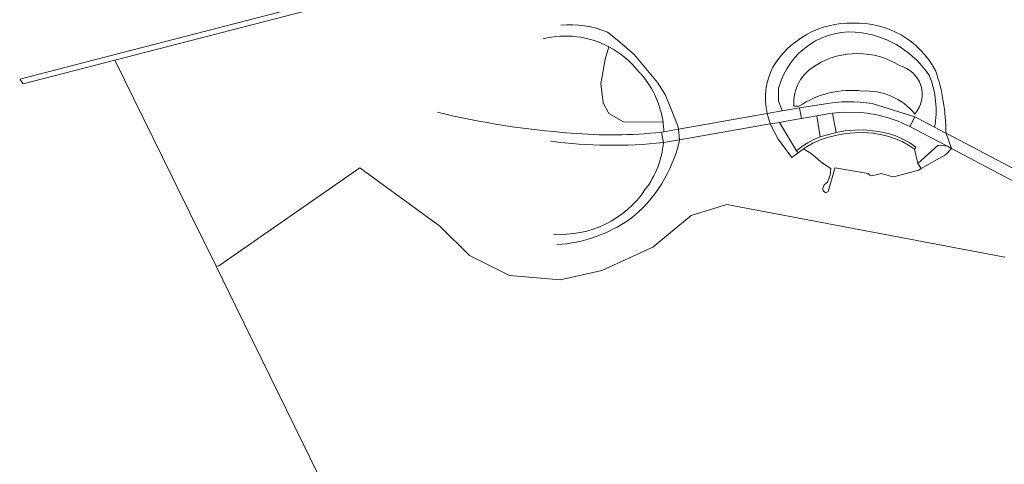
# Model space of a CAD drawing. Extents: x 150256 to 156914, y 461459 to 469481.
# Tile 532 of 656: x 153933 to 154120, y 467889 to 467974. Entities that reach past the tile are written whole.
import ezdxf

# ---------------------------------------------------------------- set-up
doc = ezdxf.new("R2010")
doc.units = 0
doc.header["$LTSCALE"] = 0.75
for name, color, linetype, lineweight in [('B-RO-GR-BEPLANTING_CULTUUR_BOSPLANTSOEN-GV', 251, 'CONTINUOUS', 18), ('B-RO-GR-HOUTOPSTAND_LOOF-GV', 251, 'CONTINUOUS', 13), ('B-RO-GR-RIET-GV', 251, 'CONTINUOUS', 13), ('B-RO-KW-KUNSTWERK_DEK-GV', 6, 'CONTINUOUS', 18), ('B-RO-KW-KUNSTWERK_LANDHOOFD-GV', 251, 'CONTINUOUS', 18), ('B-RO-OG-TERREIN_CULTUURSCHEIDING-GV', 251, 'CONTINUOUS', 18), ('B-RO-OG-TERREIN_ONBEGROEID-GV', 251, 'CONTINUOUS', 18), ('B-RO-OG-WATER_MEER-GV', 251, 'CONTINUOUS', 18), ('B-RO-OG-WATER_SLOOT-GV', 251, 'CONTINUOUS', 18), ('B-RO-VH-VERHARDING_ASFALT-GV', 251, 'CONTINUOUS', 18), ('B-RO-VH-VERHARDING_BETON-GV', 251, 'CONTINUOUS', 18), ('B-RO-VH-VERHARDING_BETONSTRAATSTEEN-GV', 251, 'CONTINUOUS', 18), ('B-RO-VH-VERHARDING_OPEN-GV', 251, 'CONTINUOUS', 18)]:
    doc.layers.add(name, color=color, linetype=linetype, lineweight=lineweight)

msp = doc.modelspace()

# ---------------------------------------------------------------- linework, layer by layer
at = {"layer": 'B-RO-GR-BEPLANTING_CULTUUR_BOSPLANTSOEN-GV'}
msp.add_lwpolyline([(154044.52, 467968.506), (154043.826, 467966.12), (154043.021, 467961.465), (154043.481, 467957.901), (154044.516, 467955.832), (154047.332, 467954.28), (154054.801, 467954.202)], dxfattribs=at)
msp.add_lwpolyline([(154044.52, 467968.506), (154043.826, 467966.12), (154043.021, 467961.465), (154043.481, 467957.901), (154044.516, 467955.832), (154047.332, 467954.28), (154054.801, 467954.202)], dxfattribs=at)
for points in [[(154050.113, 467963.861, 0.1046966), (154044.52, 467968.506)], [(154050.113, 467963.861, 0.1046966), (154044.52, 467968.506)], [(154054.801, 467954.202, 0.1601546), (154050.113, 467963.861)], [(154054.801, 467954.202, 0.1601546), (154050.113, 467963.861)]]:
    msp.add_lwpolyline(points, format="xyb", dxfattribs=at)
at = {"layer": 'B-RO-GR-HOUTOPSTAND_LOOF-GV'}
for points in [[(154044.52, 467968.506, 0.1845923), (154032.076, 467970.003)], [(154044.52, 467968.506, 0.1845923), (154032.076, 467970.003)], [(154012.033, 467956.094, 0.0421506), (154037.323, 467952.154)], [(154012.033, 467956.094, 0.0421506), (154037.323, 467952.154)], [(154054.949, 467952.388, 0.0264646), (154054.801, 467954.202)], [(154054.949, 467952.388, 0.0264646), (154054.801, 467954.202)], [(154037.323, 467952.154, 0.0509883), (154054.523, 467952.313)], [(154037.323, 467952.154, 0.0509883), (154054.523, 467952.313)], [(154054.864, 467950.345, -0.0589115), (154033.51, 467950.589)], [(154054.864, 467950.345, -0.0589115), (154033.51, 467950.589)], [(154051.447, 467941.491, 0.1428658), (154054.864, 467950.345)], [(154051.447, 467941.491, 0.1428658), (154054.864, 467950.345)], [(154034.009, 467932.997, 0.2703252), (154051.447, 467941.491)], [(154034.009, 467932.997, 0.2703252), (154051.447, 467941.491)]]:
    msp.add_lwpolyline(points, format="xyb", dxfattribs=at)
for points in [[(154054.801, 467954.202), (154047.332, 467954.28), (154044.516, 467955.832), (154043.481, 467957.901), (154043.021, 467961.465), (154043.826, 467966.12), (154044.52, 467968.506)], [(154054.801, 467954.202), (154047.332, 467954.28), (154044.516, 467955.832), (154043.481, 467957.901), (154043.021, 467961.465), (154043.826, 467966.12), (154044.52, 467968.506)], [(154054.523, 467952.313), (154054.949, 467952.388)], [(154054.523, 467952.313), (154054.949, 467952.388)]]:
    msp.add_lwpolyline(points, dxfattribs=at)
at = {"layer": 'B-RO-GR-RIET-GV'}
for points in [[(154044.267, 467971.263, 0.1225295), (154035.432, 467972.613)], [(154044.267, 467971.263, 0.1225295), (154035.432, 467972.613)], [(154032.076, 467970.003, -0.1845923), (154044.52, 467968.506)], [(154032.076, 467970.003, -0.1845923), (154044.52, 467968.506)], [(154044.52, 467968.506, -0.1046966), (154050.113, 467963.861)], [(154044.52, 467968.506, -0.1046966), (154050.113, 467963.861)], [(154050.113, 467963.861, -0.1601546), (154054.801, 467954.202)], [(154050.113, 467963.861, -0.1601546), (154054.801, 467954.202)], [(154054.801, 467954.202, -0.0264646), (154054.949, 467952.388)], [(154054.801, 467954.202, -0.0264646), (154054.949, 467952.388)], [(154057.721, 467952.879, 0.0059787), (154057.631, 467953.485)], [(154057.721, 467952.879, 0.0059787), (154057.631, 467953.485)], [(154048.483, 467935.795, 0.1736484), (154057.912, 467950.799)], [(154048.483, 467935.795, 0.1736484), (154057.912, 467950.799)], [(154054.864, 467950.345, -0.1428658), (154051.447, 467941.491)], [(154054.864, 467950.345, -0.1428658), (154051.447, 467941.491)], [(154051.447, 467941.491, -0.2703252), (154034.009, 467932.997)], [(154051.447, 467941.491, -0.2703252), (154034.009, 467932.997)], [(154034.695, 467930.987, 0.1356232), (154048.483, 467935.795)], [(154034.695, 467930.987, 0.1356232), (154048.483, 467935.795)]]:
    msp.add_lwpolyline(points, format="xyb", dxfattribs=at)
for points in [[(154057.631, 467953.485), (154056.626, 467956.024), (154055.234, 467959.436), (154053.76, 467961.71), (154049.359, 467967.045), (154046.078, 467969.837), (154044.267, 467971.263)], [(154057.631, 467953.485), (154056.626, 467956.024), (154055.234, 467959.436), (154053.76, 467961.71), (154049.359, 467967.045), (154046.078, 467969.837), (154044.267, 467971.263)], [(154054.949, 467952.388), (154057.721, 467952.879)], [(154054.949, 467952.388), (154057.721, 467952.879)], [(154057.912, 467950.799), (154057.908, 467950.874), (154054.864, 467950.345)], [(154057.912, 467950.799), (154057.908, 467950.874), (154054.864, 467950.345)]]:
    msp.add_lwpolyline(points, dxfattribs=at)
at = {"layer": 'B-RO-KW-KUNSTWERK_DEK-GV'}
for points in [[(154054.949, 467952.388), (154054.523, 467952.313), (154054.864, 467950.345), (154057.908, 467950.874), (154075.121, 467953.865), (154076.914, 467954.177), (154078.135, 467954.389), (154081.027, 467954.891), (154080.652, 467956.938), (154077.393, 467956.361), (154074.525, 467955.854), (154057.721, 467952.879)], [(154054.949, 467952.388), (154054.523, 467952.313), (154054.864, 467950.345), (154057.908, 467950.874), (154075.121, 467953.865), (154076.914, 467954.177), (154078.135, 467954.389), (154081.027, 467954.891), (154080.652, 467956.938), (154077.393, 467956.361), (154074.525, 467955.854), (154057.721, 467952.879)], [(154109.522, 467949.217), (154120.638, 467943.374), (154121.558, 467942.891), (154123.551, 467941.844), (154125.093, 467941.034), (154126.038, 467942.897), (154124.84, 467943.525), (154123.038, 467944.469), (154108.46, 467952.113), (154108.417, 467952.136), (154106.304, 467953.244), (154103.026, 467954.962), (154102.546, 467955.214), (154101.575, 467953.394), (154102.547, 467952.883), (154105.473, 467951.346), (154108.726, 467949.635)], [(154109.522, 467949.217), (154120.638, 467943.374), (154121.558, 467942.891), (154123.551, 467941.844), (154125.093, 467941.034), (154126.038, 467942.897), (154124.84, 467943.525), (154123.038, 467944.469), (154108.46, 467952.113), (154108.417, 467952.136), (154106.304, 467953.244), (154103.026, 467954.962), (154102.546, 467955.214), (154101.575, 467953.394), (154102.547, 467952.883), (154105.473, 467951.346), (154108.726, 467949.635)]]:
    msp.add_lwpolyline(points, close=True, dxfattribs=at)
at = {"layer": 'B-RO-KW-KUNSTWERK_LANDHOOFD-GV'}
for points in [[(154077.393, 467956.361), (154074.525, 467955.854), (154075.121, 467953.865), (154076.914, 467954.177), (154078.135, 467954.389), (154081.027, 467954.891), (154080.652, 467956.938)], [(154077.393, 467956.361), (154074.525, 467955.854), (154075.121, 467953.865), (154076.914, 467954.177), (154078.135, 467954.389), (154081.027, 467954.891), (154080.652, 467956.938)], [(154101.575, 467953.394), (154102.547, 467952.883), (154105.473, 467951.346), (154108.726, 467949.635), (154109.522, 467949.217), (154108.46, 467952.113), (154108.417, 467952.136), (154106.304, 467953.244), (154103.026, 467954.962), (154102.546, 467955.214)], [(154101.575, 467953.394), (154102.547, 467952.883), (154105.473, 467951.346), (154108.726, 467949.635), (154109.522, 467949.217), (154108.46, 467952.113), (154108.417, 467952.136), (154106.304, 467953.244), (154103.026, 467954.962), (154102.546, 467955.214)], [(154054.523, 467952.313), (154054.864, 467950.345), (154057.908, 467950.874), (154057.721, 467952.879), (154054.949, 467952.388)], [(154054.523, 467952.313), (154054.864, 467950.345), (154057.908, 467950.874), (154057.721, 467952.879), (154054.949, 467952.388)]]:
    msp.add_lwpolyline(points, close=True, dxfattribs=at)
at = {"layer": 'B-RO-OG-TERREIN_CULTUURSCHEIDING-GV'}
for points in [[(154092.586, 467971.162, 0.3838296), (154076.725, 467960.644)], [(154092.586, 467971.162, 0.3838296), (154076.725, 467960.644)], [(154105.331, 467963.006, 0.2087366), (154092.586, 467971.162)], [(154105.331, 467963.006, 0.2087366), (154092.586, 467971.162)], [(154099.645, 467964.922, 0.2842482), (154083.863, 467965.032)], [(154083.863, 467965.032, -0.2842482), (154099.645, 467964.922)], [(154099.645, 467964.922, 0.2842482), (154083.863, 467965.032)], [(154083.863, 467965.032, -0.2842482), (154099.645, 467964.922)], [(154083.863, 467965.032, 0.2945539), (154079.624, 467957.267)], [(154079.624, 467957.267, -0.2945539), (154083.863, 467965.032)], [(154083.863, 467965.032, 0.2945539), (154079.624, 467957.267)], [(154079.624, 467957.267, -0.2945539), (154083.863, 467965.032)], [(154102.551, 467955.755, 0.5611532), (154099.645, 467964.922)], [(154099.645, 467964.922, -0.5611532), (154102.551, 467955.755)], [(154102.551, 467955.755, 0.5611532), (154099.645, 467964.922)], [(154099.645, 467964.922, -0.5611532), (154102.551, 467955.755)], [(154106.304, 467953.244, 0.1365412), (154105.331, 467963.006)], [(154106.304, 467953.244, 0.1365412), (154105.331, 467963.006)], [(154080.565, 467957.215, -0.1810297), (154092.573, 467960.103)], [(154092.573, 467960.103, 0.1810297), (154080.565, 467957.215)], [(154080.565, 467957.215, -0.1810297), (154092.573, 467960.103)], [(154092.573, 467960.103, 0.1810297), (154080.565, 467957.215)], [(154092.573, 467960.103, -0.2415248), (154102.551, 467955.755)], [(154102.551, 467955.755, 0.2415248), (154092.573, 467960.103)], [(154092.573, 467960.103, -0.2415248), (154102.551, 467955.755)], [(154102.551, 467955.755, 0.2415248), (154092.573, 467960.103)], [(154085.204, 467957.645, -0.0836023), (154094.474, 467957.748)], [(154085.204, 467957.645, -0.0836023), (154094.474, 467957.748)], [(154101.575, 467953.394, 0.0957538), (154092.324, 467956.022)], [(154101.575, 467953.394, 0.0957538), (154092.324, 467956.022)], [(154108.229, 467947.934, 0.0070369), (154109.443, 467949.127)], [(154108.229, 467947.934, 0.0070369), (154109.443, 467949.127)]]:
    msp.add_lwpolyline(points, format="xyb", dxfattribs=at)
for points in [[(154076.725, 467960.644), (154076.704, 467958.282), (154077.393, 467956.361), (154080.652, 467956.938), (154085.204, 467957.645)], [(154076.725, 467960.644), (154076.704, 467958.282), (154077.393, 467956.361), (154080.652, 467956.938), (154085.204, 467957.645)], [(154094.474, 467957.748), (154102.546, 467955.214), (154103.026, 467954.962), (154106.304, 467953.244)], [(154094.474, 467957.748), (154102.546, 467955.214), (154103.026, 467954.962), (154106.304, 467953.244)], [(154079.624, 467957.267), (154080.565, 467957.215)], [(154080.565, 467957.215), (154079.624, 467957.267)], [(154079.624, 467957.267), (154080.565, 467957.215)], [(154080.565, 467957.215), (154079.624, 467957.267)], [(154092.324, 467956.022), (154089.037, 467956.087), (154086.934, 467955.899), (154087.605, 467952.267)], [(154092.324, 467956.022), (154089.037, 467956.087), (154086.934, 467955.899), (154087.605, 467952.267)], [(154087.605, 467952.267), (154089.345, 467952.564), (154091.105, 467952.717), (154092.87, 467952.726), (154094.631, 467952.59), (154096.374, 467952.31), (154097.746, 467951.982), (154099.082, 467951.529), (154100.37, 467950.954), (154101.6, 467950.262), (154102.76, 467949.46), (154102.514, 467949.098), (154103.132, 467946.402), (154106.939, 467949.869), (154108.726, 467949.635), (154105.473, 467951.346), (154102.547, 467952.883), (154101.575, 467953.394)], [(154087.605, 467952.267), (154089.345, 467952.564), (154091.105, 467952.717), (154092.87, 467952.726), (154094.631, 467952.59), (154096.374, 467952.31), (154097.746, 467951.982), (154099.082, 467951.529), (154100.37, 467950.954), (154101.6, 467950.262), (154102.76, 467949.46), (154102.514, 467949.098), (154103.132, 467946.402), (154106.939, 467949.869), (154108.726, 467949.635), (154105.473, 467951.346), (154102.547, 467952.883), (154101.575, 467953.394)], [(154109.443, 467949.127), (154109.522, 467949.217), (154108.726, 467949.635), (154106.939, 467949.869), (154103.132, 467946.402)], [(154109.443, 467949.127), (154109.522, 467949.217), (154108.726, 467949.635), (154106.939, 467949.869), (154103.132, 467946.402)], [(154103.132, 467946.402), (154103.761, 467945.427), (154108.229, 467947.934)], [(154103.132, 467946.402), (154103.761, 467945.427), (154108.229, 467947.934)]]:
    msp.add_lwpolyline(points, dxfattribs=at)
for points in [[(154079.229, 467947.509), (154080.429, 467948.396), (154080.113, 467948.783), (154076.914, 467954.177), (154075.121, 467953.865), (154076.637, 467951.018)], [(154079.229, 467947.509), (154080.429, 467948.396), (154080.113, 467948.783), (154076.914, 467954.177), (154075.121, 467953.865), (154076.637, 467951.018)], [(154083.939, 467955.41), (154081.027, 467954.891), (154078.135, 467954.389), (154076.914, 467954.177), (154080.113, 467948.783), (154081.141, 467949.585), (154082.234, 467950.294), (154083.384, 467950.907), (154084.584, 467951.417)], [(154083.939, 467955.41), (154081.027, 467954.891), (154078.135, 467954.389), (154076.914, 467954.177), (154080.113, 467948.783), (154081.141, 467949.585), (154082.234, 467950.294), (154083.384, 467950.907), (154084.584, 467951.417)]]:
    msp.add_lwpolyline(points, close=True, dxfattribs=at)
at = {"layer": 'B-RO-OG-TERREIN_ONBEGROEID-GV'}
msp.add_lwpolyline([(154102.514, 467949.098), (154101.373, 467949.862), (154100.168, 467950.522), (154098.91, 467951.072), (154097.608, 467951.508), (154096.273, 467951.827), (154094.576, 467952.111), (154092.861, 467952.242), (154091.141, 467952.219), (154089.43, 467952.043), (154087.741, 467951.715), (154086.232, 467951.384), (154084.756, 467950.924), (154083.233, 467950.225), (154081.786, 467949.379), (154081.454, 467949.139), (154082.905, 467948.297), (154085.069, 467946.447), (154086.598, 467945.456), (154086.5, 467944.192), (154085.968, 467942.855), (154085.344, 467942.322), (154085.112, 467941.618), (154085.196, 467941.189), (154085.658, 467940.822), (154086.144, 467941.042), (154087.3, 467945.261), (154087.373, 467945.552), (154093.685, 467944.47), (154094.017, 467944.148), (154094.295, 467944.07), (154095.546, 467944.303), (154096.183, 467944.476), (154097.962, 467943.959), (154098.558, 467943.879), (154103.22, 467945.124), (154103.761, 467945.427), (154103.132, 467946.402)], close=True, dxfattribs=at)
msp.add_lwpolyline([(154102.514, 467949.098), (154101.373, 467949.862), (154100.168, 467950.522), (154098.91, 467951.072), (154097.608, 467951.508), (154096.273, 467951.827), (154094.576, 467952.111), (154092.861, 467952.242), (154091.141, 467952.219), (154089.43, 467952.043), (154087.741, 467951.715), (154086.232, 467951.384), (154084.756, 467950.924), (154083.233, 467950.225), (154081.786, 467949.379), (154081.454, 467949.139), (154082.905, 467948.297), (154085.069, 467946.447), (154086.598, 467945.456), (154086.5, 467944.192), (154085.968, 467942.855), (154085.344, 467942.322), (154085.112, 467941.618), (154085.196, 467941.189), (154085.658, 467940.822), (154086.144, 467941.042), (154087.3, 467945.261), (154087.373, 467945.552), (154093.685, 467944.47), (154094.017, 467944.148), (154094.295, 467944.07), (154095.546, 467944.303), (154096.183, 467944.476), (154097.962, 467943.959), (154098.558, 467943.879), (154103.22, 467945.124), (154103.761, 467945.427), (154103.132, 467946.402)], close=True, dxfattribs=at)
at = {"layer": 'B-RO-OG-WATER_MEER-GV'}
for points in [[(154027.365, 467986.787), (153950.428, 467966.904), (153932.824, 467962.354), (153933.487, 467961.494), (153950.877, 467965.988), (154027.598, 467985.814)], [(154027.365, 467986.787), (153950.428, 467966.904), (153932.824, 467962.354), (153933.487, 467961.494), (153950.877, 467965.988), (154027.598, 467985.814)], [(154027.598, 467985.814), (153950.877, 467965.988), (153961.723, 467943.871), (153962.63, 467942.022), (153970.049, 467926.893), (153970.587, 467926.973), (153997.322, 467945.565), (154012.469, 467934.519), (154018.105, 467928.909), (154025.692, 467925.161), (154035.292, 467924.326), (154043.192, 467926.119), (154052.863, 467930.543), (154060.148, 467936.504), (154066.877, 467938.603), (154119.603, 467928.641)], [(154027.598, 467985.814), (153950.877, 467965.988), (153961.723, 467943.871), (153962.63, 467942.022), (153970.049, 467926.893), (153970.587, 467926.973), (153997.322, 467945.565), (154012.469, 467934.519), (154018.105, 467928.909), (154025.692, 467925.161), (154035.292, 467924.326), (154043.192, 467926.119), (154052.863, 467930.543), (154060.148, 467936.504), (154066.877, 467938.603), (154119.603, 467928.641)], [(154044.267, 467971.263), (154046.078, 467969.837), (154049.359, 467967.045), (154053.76, 467961.71), (154055.234, 467959.436), (154056.626, 467956.024), (154057.631, 467953.485)], [(154044.267, 467971.263), (154046.078, 467969.837), (154049.359, 467967.045), (154053.76, 467961.71), (154055.234, 467959.436), (154056.626, 467956.024), (154057.631, 467953.485)], [(154108.229, 467947.934), (154103.761, 467945.427), (154103.22, 467945.124), (154098.558, 467943.879), (154097.962, 467943.959), (154096.183, 467944.476), (154095.546, 467944.303), (154094.295, 467944.07), (154094.017, 467944.148), (154093.685, 467944.47), (154087.373, 467945.552), (154087.3, 467945.261), (154086.144, 467941.042), (154085.658, 467940.822), (154085.196, 467941.189), (154085.112, 467941.618), (154085.344, 467942.322), (154085.968, 467942.855), (154086.5, 467944.192), (154086.598, 467945.456), (154085.069, 467946.447), (154082.905, 467948.297), (154081.454, 467949.139), (154080.429, 467948.396), (154079.229, 467947.509), (154076.637, 467951.018), (154075.121, 467953.865), (154074.525, 467955.854)], [(154108.229, 467947.934), (154103.761, 467945.427), (154103.22, 467945.124), (154098.558, 467943.879), (154097.962, 467943.959), (154096.183, 467944.476), (154095.546, 467944.303), (154094.295, 467944.07), (154094.017, 467944.148), (154093.685, 467944.47), (154087.373, 467945.552), (154087.3, 467945.261), (154086.144, 467941.042), (154085.658, 467940.822), (154085.196, 467941.189), (154085.112, 467941.618), (154085.344, 467942.322), (154085.968, 467942.855), (154086.5, 467944.192), (154086.598, 467945.456), (154085.069, 467946.447), (154082.905, 467948.297), (154081.454, 467949.139), (154080.429, 467948.396), (154079.229, 467947.509), (154076.637, 467951.018), (154075.121, 467953.865), (154074.525, 467955.854)], [(154057.721, 467952.879), (154057.908, 467950.874), (154057.912, 467950.799)], [(154057.721, 467952.879), (154057.908, 467950.874), (154057.912, 467950.799)], [(154108.417, 467952.136), (154108.46, 467952.113), (154109.522, 467949.217), (154109.443, 467949.127)], [(154108.417, 467952.136), (154108.46, 467952.113), (154109.522, 467949.217), (154109.443, 467949.127)], [(154119.603, 467928.641), (154066.877, 467938.603), (154060.148, 467936.504), (154052.863, 467930.543), (154043.192, 467926.119), (154035.292, 467924.326), (154025.692, 467925.161), (154018.105, 467928.909), (154012.469, 467934.519), (153997.322, 467945.565), (153970.587, 467926.973), (153970.049, 467926.893), (153973.796, 467919.253), (153986.542, 467893.262), (153989.159, 467887.925), (153989.643, 467886.938)], [(154119.603, 467928.641), (154066.877, 467938.603), (154060.148, 467936.504), (154052.863, 467930.543), (154043.192, 467926.119), (154035.292, 467924.326), (154025.692, 467925.161), (154018.105, 467928.909), (154012.469, 467934.519), (153997.322, 467945.565), (153970.587, 467926.973), (153970.049, 467926.893), (153973.796, 467919.253), (153986.542, 467893.262), (153989.159, 467887.925), (153989.643, 467886.938)]]:
    msp.add_lwpolyline(points, dxfattribs=at)
for points in [[(154035.432, 467972.613, -0.1225295), (154044.267, 467971.263)], [(154035.432, 467972.613, -0.1225295), (154044.267, 467971.263)], [(154075.617, 467964.639, -0.2690717), (154090.832, 467972.983)], [(154075.617, 467964.639, -0.2690717), (154090.832, 467972.983)], [(154090.832, 467972.983, -0.2878744), (154106.459, 467964.008)], [(154090.832, 467972.983, -0.2878744), (154106.459, 467964.008)], [(154074.525, 467955.854, -0.1702769), (154075.617, 467964.639)], [(154074.525, 467955.854, -0.1702769), (154075.617, 467964.639)], [(154106.459, 467964.008, -0.0859134), (154108.417, 467952.136)], [(154106.459, 467964.008, -0.0859134), (154108.417, 467952.136)], [(154057.631, 467953.485, -0.0059787), (154057.721, 467952.879)], [(154057.631, 467953.485, -0.0059787), (154057.721, 467952.879)], [(154057.912, 467950.799, -0.1736484), (154048.483, 467935.795)], [(154057.912, 467950.799, -0.1736484), (154048.483, 467935.795)], [(154109.443, 467949.127, -0.0070369), (154108.229, 467947.934)], [(154109.443, 467949.127, -0.0070369), (154108.229, 467947.934)], [(154048.483, 467935.795, -0.1356232), (154034.695, 467930.987)], [(154048.483, 467935.795, -0.1356232), (154034.695, 467930.987)]]:
    msp.add_lwpolyline(points, format="xyb", dxfattribs=at)
at = {"layer": 'B-RO-OG-WATER_SLOOT-GV'}
for points in [[(154090.832, 467972.983, 0.2690717), (154075.617, 467964.639)], [(154090.832, 467972.983, 0.2690717), (154075.617, 467964.639)], [(154106.459, 467964.008, 0.2878744), (154090.832, 467972.983)], [(154106.459, 467964.008, 0.2878744), (154090.832, 467972.983)], [(154076.725, 467960.644, -0.3838296), (154092.586, 467971.162)], [(154076.725, 467960.644, -0.3838296), (154092.586, 467971.162)], [(154092.586, 467971.162, -0.2087366), (154105.331, 467963.006)], [(154092.586, 467971.162, -0.2087366), (154105.331, 467963.006)], [(154075.617, 467964.639, 0.1702769), (154074.525, 467955.854)], [(154075.617, 467964.639, 0.1702769), (154074.525, 467955.854)], [(154105.331, 467963.006, -0.1365412), (154106.304, 467953.244)], [(154105.331, 467963.006, -0.1365412), (154106.304, 467953.244)], [(154108.417, 467952.136, 0.0859134), (154106.459, 467964.008)], [(154108.417, 467952.136, 0.0859134), (154106.459, 467964.008)]]:
    msp.add_lwpolyline(points, format="xyb", dxfattribs=at)
for points in [[(154074.525, 467955.854), (154077.393, 467956.361), (154076.704, 467958.282), (154076.725, 467960.644)], [(154074.525, 467955.854), (154077.393, 467956.361), (154076.704, 467958.282), (154076.725, 467960.644)], [(154106.304, 467953.244), (154108.417, 467952.136)], [(154106.304, 467953.244), (154108.417, 467952.136)]]:
    msp.add_lwpolyline(points, dxfattribs=at)
at = {"layer": 'B-RO-VH-VERHARDING_ASFALT-GV'}
for points in [[(154085.204, 467957.645), (154080.652, 467956.938), (154081.027, 467954.891), (154083.939, 467955.41), (154086.434, 467955.854), (154086.934, 467955.899), (154089.037, 467956.087), (154092.324, 467956.022)], [(154085.204, 467957.645), (154080.652, 467956.938), (154081.027, 467954.891), (154083.939, 467955.41), (154086.434, 467955.854), (154086.934, 467955.899), (154089.037, 467956.087), (154092.324, 467956.022)], [(154101.575, 467953.394), (154102.546, 467955.214), (154094.474, 467957.748)], [(154101.575, 467953.394), (154102.546, 467955.214), (154094.474, 467957.748)], [(154054.864, 467950.345), (154054.523, 467952.313)], [(154054.864, 467950.345), (154054.523, 467952.313)]]:
    msp.add_lwpolyline(points, dxfattribs=at)
for points in [[(154094.474, 467957.748, 0.0836023), (154085.204, 467957.645)], [(154094.474, 467957.748, 0.0836023), (154085.204, 467957.645)], [(154037.323, 467952.154, -0.0421506), (154012.033, 467956.094)], [(154037.323, 467952.154, -0.0421506), (154012.033, 467956.094)], [(154092.324, 467956.022, -0.0957538), (154101.575, 467953.394)], [(154092.324, 467956.022, -0.0957538), (154101.575, 467953.394)], [(154054.523, 467952.313, -0.0509883), (154037.323, 467952.154)], [(154054.523, 467952.313, -0.0509883), (154037.323, 467952.154)], [(154033.51, 467950.589, 0.0589115), (154054.864, 467950.345)], [(154033.51, 467950.589, 0.0589115), (154054.864, 467950.345)]]:
    msp.add_lwpolyline(points, format="xyb", dxfattribs=at)
at = {"layer": 'B-RO-VH-VERHARDING_BETON-GV'}
msp.add_lwpolyline([(154081.454, 467949.139), (154081.786, 467949.379), (154083.233, 467950.225), (154084.756, 467950.924), (154086.232, 467951.384), (154087.741, 467951.715), (154089.43, 467952.043), (154091.141, 467952.219), (154092.861, 467952.242), (154094.576, 467952.111), (154096.273, 467951.827), (154097.608, 467951.508), (154098.91, 467951.072), (154100.168, 467950.522), (154101.373, 467949.862), (154102.514, 467949.098), (154102.76, 467949.46), (154101.6, 467950.262), (154100.37, 467950.954), (154099.082, 467951.529), (154097.746, 467951.982), (154096.374, 467952.31), (154094.631, 467952.59), (154092.87, 467952.726), (154091.105, 467952.717), (154089.345, 467952.564), (154087.605, 467952.267), (154084.584, 467951.417), (154083.384, 467950.907), (154082.234, 467950.294), (154081.141, 467949.585), (154080.113, 467948.783), (154080.429, 467948.396)], close=True, dxfattribs=at)
msp.add_lwpolyline([(154081.454, 467949.139), (154081.786, 467949.379), (154083.233, 467950.225), (154084.756, 467950.924), (154086.232, 467951.384), (154087.741, 467951.715), (154089.43, 467952.043), (154091.141, 467952.219), (154092.861, 467952.242), (154094.576, 467952.111), (154096.273, 467951.827), (154097.608, 467951.508), (154098.91, 467951.072), (154100.168, 467950.522), (154101.373, 467949.862), (154102.514, 467949.098), (154102.76, 467949.46), (154101.6, 467950.262), (154100.37, 467950.954), (154099.082, 467951.529), (154097.746, 467951.982), (154096.374, 467952.31), (154094.631, 467952.59), (154092.87, 467952.726), (154091.105, 467952.717), (154089.345, 467952.564), (154087.605, 467952.267), (154084.584, 467951.417), (154083.384, 467950.907), (154082.234, 467950.294), (154081.141, 467949.585), (154080.113, 467948.783), (154080.429, 467948.396)], close=True, dxfattribs=at)
at = {"layer": 'B-RO-VH-VERHARDING_BETONSTRAATSTEEN-GV'}
msp.add_lwpolyline([(154087.605, 467952.267), (154086.934, 467955.899), (154086.434, 467955.854), (154083.939, 467955.41), (154084.584, 467951.417)], close=True, dxfattribs=at)
msp.add_lwpolyline([(154087.605, 467952.267), (154086.934, 467955.899), (154086.434, 467955.854), (154083.939, 467955.41), (154084.584, 467951.417)], close=True, dxfattribs=at)
at = {"layer": 'B-RO-VH-VERHARDING_OPEN-GV'}
for points in [[(154054.523, 467952.313), (154054.864, 467950.345), (154057.908, 467950.874), (154075.121, 467953.865), (154076.914, 467954.177), (154078.135, 467954.389), (154081.027, 467954.891), (154080.652, 467956.938), (154077.393, 467956.361), (154074.525, 467955.854), (154057.721, 467952.879), (154054.949, 467952.388)], [(154054.523, 467952.313), (154054.864, 467950.345), (154057.908, 467950.874), (154075.121, 467953.865), (154076.914, 467954.177), (154078.135, 467954.389), (154081.027, 467954.891), (154080.652, 467956.938), (154077.393, 467956.361), (154074.525, 467955.854), (154057.721, 467952.879), (154054.949, 467952.388)], [(154126.038, 467942.897), (154124.84, 467943.525), (154123.038, 467944.469), (154108.46, 467952.113), (154108.417, 467952.136), (154106.304, 467953.244), (154103.026, 467954.962), (154102.546, 467955.214), (154101.575, 467953.394), (154102.547, 467952.883), (154105.473, 467951.346), (154108.726, 467949.635), (154109.522, 467949.217), (154120.638, 467943.374), (154121.558, 467942.891), (154123.551, 467941.844), (154125.093, 467941.034)], [(154126.038, 467942.897), (154124.84, 467943.525), (154123.038, 467944.469), (154108.46, 467952.113), (154108.417, 467952.136), (154106.304, 467953.244), (154103.026, 467954.962), (154102.546, 467955.214), (154101.575, 467953.394), (154102.547, 467952.883), (154105.473, 467951.346), (154108.726, 467949.635), (154109.522, 467949.217), (154120.638, 467943.374), (154121.558, 467942.891), (154123.551, 467941.844), (154125.093, 467941.034)]]:
    msp.add_lwpolyline(points, close=True, dxfattribs=at)

doc.saveas('drawing.dxf')
